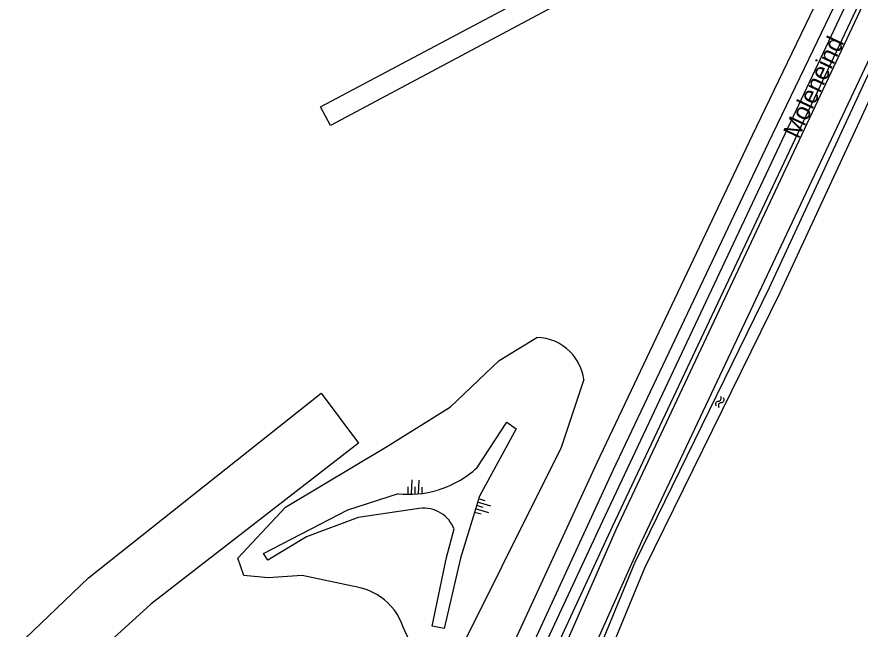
# Model space of a CAD drawing. Extents: x 133000 to 136000, y 400500 to 403500.
# Drawn here: x 134711.6 to 134831.8, y 402572.9 to 402660.3 of the extents above; entities that cross this region are included whole.
import ezdxf

# ---------------------------------------------------------------- set-up
doc = ezdxf.new("R2010")
doc.units = 0
for name, color, linetype in [('gg-anno-openbare ruimte label', 7, 'Continuous'), ('gg-knt-BGT kruinlijn', 7, 'Continuous'), ('gg-knt-bovenkant onderkant talud', 7, 'Continuous'), ('gg-knt-onverhard', 7, 'Continuous'), ('gg-knt-verharding', 7, 'Continuous'), ('gg-kntw-bovenkant insteek waterloop', 7, 'Continuous'), ('gt-grn-groengrens', 7, 'Continuous'), ('gt-symb-talud symbool', 7, 'Continuous'), ('gt-symb-watersymbool', 7, 'Continuous'), ('gx-grn-maaiveld', 7, 'Continuous')]:
    doc.layers.add(name, color=color, linetype=linetype)

# ---------------------------------------------------------------- blocks, each defined once
blk = doc.blocks.new('gt0-WA')
at = {"layer": 'gt-symb-watersymbool'}
for centre, start, end in [((-0.32, 0.02), 28.0725, 151.9275), ((0.43, 0.42), 208.0725, 331.9275), ((-0.32, -0.43), 28.0725, 151.9275), ((0.43, -0.03), 208.0725, 331.9275)]:
    blk.add_arc(centre, 0.425, start, end, dxfattribs=at)
blk = doc.blocks.new('gt0-TALUD_1')
at = {"layer": 'gt-symb-talud symbool'}
for p, q in [((-1, -1), (-1, 0)), ((0.5, -2), (0.5, 0)), ((-0.5, -2), (-0.5, 0)), ((0, -1), (0, 0)), ((1, -1), (1, 0))]:
    blk.add_line(p, q, dxfattribs=at)

msp = doc.modelspace()

# ---------------------------------------------------------------- linework, layer by layer
at = {"layer": 'gg-knt-BGT kruinlijn'}
for points in [[(134777.22, 402596.01), (134781.45, 402602.48), (134782.77, 402601.53), (134777.53, 402591.91), (134774.84, 402583.09), (134772.49, 402573.05), (134770.78, 402573.38), (134772.83, 402583.16), (134773.91, 402587.23)], [(134768.95, 402590.15), (134760.26, 402588.86), (134752.88, 402586.11), (134747.38, 402582.79), (134746.72, 402583.73), (134758.77, 402589.96), (134766, 402592.27)]]:
    msp.add_lwpolyline(points, dxfattribs=at)
for centre, radius, start, end in [((134767.49, 402606.48), 14.29, 285.3213, 312.8893), ((134767.52, 402606.39), 14.21, 263.8371, 285.2943), ((134769.59, 402585.56), 4.63, 58.0795, 98.022), ((134769.57, 402585.55), 4.65, 21.2537, 57.977)]:
    msp.add_arc(centre, radius, start, end, dxfattribs=at)
at = {"layer": 'gg-knt-bovenkant onderkant talud'}
for points in [[(134759.44, 402579.06), (134752.24, 402580.58), (134747.42, 402580.25), (134743.96, 402580.6), (134743.09, 402583.07), (134749.87, 402590.36), (134764.43, 402599.06), (134773.39, 402604.63), (134780.36, 402611.26), (134785.72, 402614.55)], [(134792.4, 402608.54), (134789.19, 402598.84), (134780.65, 402581.78), (134774.03, 402568.43), (134772.16, 402566.66), (134769.46, 402567.05), (134768.05, 402570.21), (134766.66, 402573.22)]]:
    msp.add_lwpolyline(points, dxfattribs=at)
for centre, radius, start, end in [((134785.55, 402607.65), 6.9, 44.9203, 88.6151), ((134785.56, 402607.64), 6.9, 7.5066, 45), ((134758.38, 402570.36), 8.76, 54.7882, 83.0464), ((134758.4, 402570.39), 8.74, 18.8939, 54.7735)]:
    msp.add_arc(centre, radius, start, end, dxfattribs=at)
at = {"layer": 'gg-knt-onverhard'}
for points in [[(134926.45, 402882.65), (134924.45, 402877.09), (134911.49, 402835.9), (134904.79, 402818.48), (134853.72, 402707.8), (134796.98, 402587.13), (134774, 402534.71), (134771.07, 402524.18)], [(134776.65, 402530.95), (134777.32, 402533.22), (134800.68, 402585.48), (134857.93, 402706.95), (134864.46, 402720.95)]]:
    msp.add_lwpolyline(points, dxfattribs=at)
at = {"layer": 'gg-knt-verharding'}
msp.add_lwpolyline([(134926.04, 402882.7), (134923.77, 402877.85), (134912.58, 402840.72), (134908.45, 402829.13), (134904.63, 402819.49), (134853.22, 402708.04), (134796.52, 402587.61), (134781.83, 402555.92)], dxfattribs=at)
at = {"layer": 'gg-kntw-bovenkant insteek waterloop'}
for points in [[(134864.81, 402720.79), (134818.85, 402621.64), (134799.64, 402582.35), (134781.15, 402537.53), (134778.48, 402530.74)], [(134780.14, 402530.57), (134782.64, 402536.93), (134801.1, 402581.69), (134820.39, 402620.93), (134866.37, 402720.07)]]:
    msp.add_lwpolyline(points, dxfattribs=at)
at = {"layer": 'gt-grn-groengrens'}
for points in [[(134789.17, 402665.68), (134784.38, 402692.51), (134787.33, 402693.11), (134792.23, 402663.97), (134756.31, 402644.75), (134754.88, 402647.41), (134789.17, 402665.68)], [(134730.69, 402576.5), (134717.02, 402564.09), (134711.58, 402570.47), (134721.79, 402580.27), (134754.97, 402606.59), (134760.3, 402599.49), (134730.69, 402576.5)]]:
    msp.add_lwpolyline(points, dxfattribs=at)
at = {"layer": 'gx-grn-maaiveld'}
for points in [[(134917.28, 402875.24), (134915.65, 402870.59), (134909.79, 402852.95), (134906.82, 402843.39), (134903.67, 402835.05), (134902.02, 402829.52), (134899.87, 402824.4), (134897.57, 402818.43), (134895.05, 402812.66), (134890.65, 402803.54), (134879.04, 402777.72), (134857.9, 402731.85), (134845.18, 402704.6), (134829.78, 402671.12), (134819.52, 402649.77), (134816.43, 402643.35), (134794.26, 402596.65), (134780.31, 402566.37), (134764.31, 402529.32), (134764.77, 402529.02)], [(134904.39, 402828.66), (134902.21, 402823.46), (134899.9, 402817.47), (134897.35, 402811.61), (134892.93, 402802.48), (134881.34, 402776.68), (134859.13, 402728.52), (134847.46, 402703.54), (134832.06, 402670.05), (134825.11, 402655.58), (134818.71, 402642.27), (134796.55, 402595.58), (134782.61, 402565.34), (134766.4, 402527.96), (134764.77, 402529.02)], [(134906.74, 402829.1), (134903.22, 402820.21), (134851.7, 402708.68), (134795.07, 402588.32), (134780.37, 402556.82), (134778.05, 402551.73), (134776.3, 402547.55)]]:
    msp.add_lwpolyline(points, dxfattribs=at)

# ---------------------------------------------------------------- block references
at = {"layer": 'gt-symb-talud symbool'}
for p, xscale, yscale, rotation in [((134768.31, 402592.23), 0.9994208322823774, 0.9994208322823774, 178.33722611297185), ((134777.11, 402590.56), 0.9993207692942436, 0.9993207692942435, 73.66870021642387)]:
    msp.add_blockref('gt0-TALUD_1', p, dxfattribs=dict(at, xscale=xscale, yscale=yscale, rotation=rotation))
at = {"layer": 'gt-symb-watersymbool', "rotation": 63.94764904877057}
msp.add_blockref('gt0-WA', (134811.77, 402605.3), dxfattribs=at)

# ---------------------------------------------------------------- texts
at = {"layer": 'gg-anno-openbare ruimte label'}
msp.add_text('Moleneind', height=2.5, rotation=64.8, dxfattribs=at).set_placement((134823, 402642.75))

doc.saveas('drawing.dxf')
